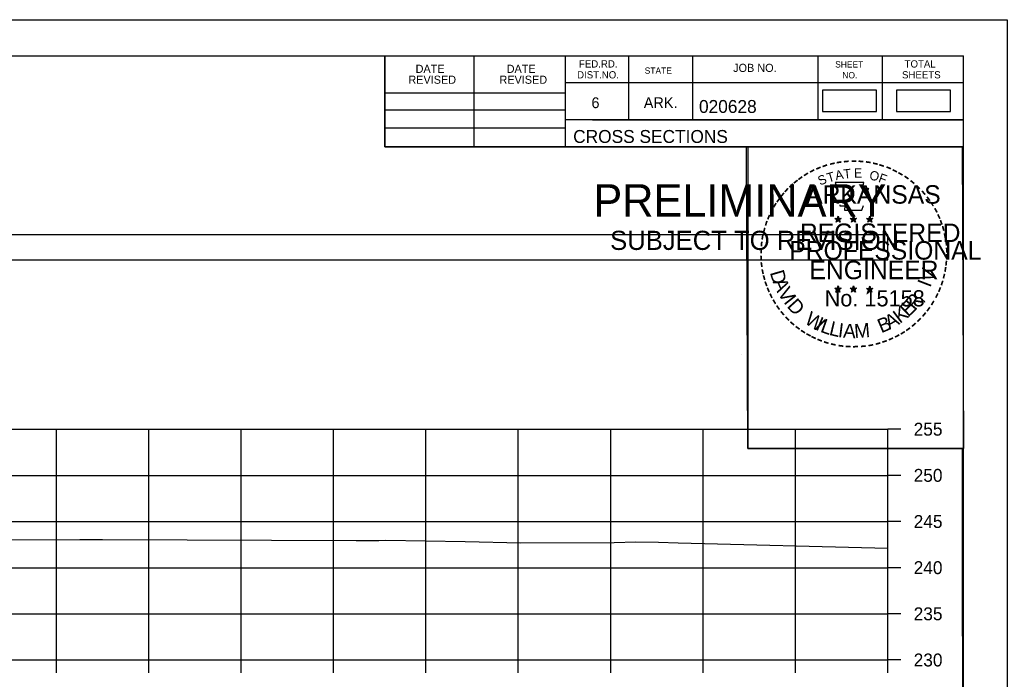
# Model space of a CAD drawing. Extents: x 1369627 to 1374022, y 380035 to 398173.
# Drawn here: x 1372154.6 to 1372261.5, y 382100.7 to 382172.2 of the extents above; entities that cross this region are included whole.
import ezdxf

# ---------------------------------------------------------------- set-up
doc = ezdxf.new("R2010")
doc.units = 0
for name, color, linetype in [('Default', 7, 'Continuous'), ('R_Axis', 7, 'Continuous'), ('R_Axis Annot', 7, 'Continuous'), ('R_Border', 7, 'Continuous'), ('R_Border PE', 7, 'Continuous'), ('R_Border Prem', 7, 'Continuous'), ('R_Exist Surface', 7, 'Continuous'), ('R_Grid', 7, 'Continuous'), ('R_No Plot', 7, 'Continuous')]:
    doc.layers.add(name, color=color, linetype=linetype)

msp = doc.modelspace()

# ---------------------------------------------------------------- linework, layer by layer
at = {"layer": 'Default'}
for points in [[(1372241.46, 382162.22), (1372247.3, 382162.22), (1372247.3, 382164.53), (1372241.46, 382164.53)], [(1372249.48, 382162.22), (1372255.32, 382162.22), (1372255.32, 382164.53), (1372249.48, 382164.53)], [(1371948.53, 382146.16), (1372248.53, 382146.16), (1372248.53, 382148.86), (1371948.53, 382148.86)]]:
    msp.add_lwpolyline(points, close=True, dxfattribs=at)
at = {"layer": 'R_Axis'}
for p, q in [((1372248.53, 382102.8), (1372248.53, 382127.8)), ((1372249.93, 382127.8), (1372248.53, 382127.8)), ((1372249.93, 382122.8), (1372248.53, 382122.8)), ((1372249.93, 382117.8), (1372248.53, 382117.8)), ((1372249.93, 382112.8), (1372248.53, 382112.8)), ((1372249.93, 382107.8), (1372248.53, 382107.8)), ((1371948.53, 382102.8), (1372248.53, 382102.8)), ((1372158.53, 382101.4), (1372158.53, 382102.8)), ((1372168.53, 382101.4), (1372168.53, 382102.8)), ((1372178.53, 382101.4), (1372178.53, 382102.8)), ((1372188.53, 382101.4), (1372188.53, 382102.8)), ((1372198.53, 382101.4), (1372198.53, 382102.8)), ((1372208.53, 382101.4), (1372208.53, 382102.8)), ((1372218.53, 382101.4), (1372218.53, 382102.8)), ((1372228.53, 382101.4), (1372228.53, 382102.8)), ((1372238.53, 382101.4), (1372238.53, 382102.8)), ((1372248.53, 382101.4), (1372248.53, 382102.8)), ((1372249.93, 382102.8), (1372248.53, 382102.8))]:
    msp.add_line(p, q, dxfattribs=at)
at = {"layer": 'R_Border'}
for p, q in [((1371940.53, 382168.26), (1372256.71, 382168.26)), ((1372194.07, 382158.38), (1372194.07, 382168.26)), ((1372203.75, 382158.38), (1372203.75, 382168.26)), ((1372213.61, 382168.26), (1372213.61, 382158.38)), ((1372220.45, 382168.26), (1372220.45, 382161.32)), ((1372227.39, 382168.26), (1372227.39, 382161.32)), ((1372240.97, 382168.26), (1372240.97, 382161.32)), ((1372247.91, 382168.26), (1372247.91, 382161.32)), ((1372256.71, 381962.8), (1372256.71, 382168.26)), ((1372256.71, 382165.32), (1372213.61, 382165.32)), ((1372256.71, 382165.34), (1372256.71, 382165.34)), ((1372194.07, 382164.24), (1372213.61, 382164.24)), ((1372194.07, 382162.38), (1372213.61, 382162.38)), ((1372256.71, 382161.32), (1372213.61, 382161.32)), ((1372216.57, 382161.32), (1372256.71, 382161.32)), ((1372194.07, 382160.44), (1372213.61, 382160.44)), ((1372256.71, 382158.38), (1372194.07, 382158.38))]:
    msp.add_line(p, q, dxfattribs=at)
at = {"layer": 'R_Border PE'}
for p, q in [((1372242.79, 382150.64), (1372243.14, 382150.53)), ((1372242.79, 382150.64), (1372243.05, 382150.59)), ((1372242.79, 382150.64), (1372243.03, 382150.51)), ((1372242.93, 382150.23), (1372243.14, 382150.53)), ((1372242.93, 382150.23), (1372243.05, 382150.47)), ((1372242.93, 382150.23), (1372243.14, 382150.45)), ((1372243.14, 382150.89), (1372243.1, 382150.64)), ((1372243.14, 382150.53), (1372243.14, 382150.89)), ((1372243.14, 382150.89), (1372243.19, 382150.64)), ((1372243.49, 382150.64), (1372243.14, 382150.53)), ((1372243.36, 382150.23), (1372243.14, 382150.53)), ((1372243.36, 382150.23), (1372243.14, 382150.44)), ((1372243.49, 382150.64), (1372243.2, 382150.59)), ((1372243.36, 382150.23), (1372243.22, 382150.52)), ((1372243.49, 382150.64), (1372243.29, 382150.53)), ((1372244.46, 382150.64), (1372244.81, 382150.53)), ((1372244.46, 382150.64), (1372244.72, 382150.59)), ((1372244.46, 382150.64), (1372244.7, 382150.51)), ((1372244.6, 382150.23), (1372244.81, 382150.53)), ((1372244.6, 382150.23), (1372244.72, 382150.47)), ((1372244.6, 382150.23), (1372244.81, 382150.45)), ((1372244.81, 382150.89), (1372244.77, 382150.64)), ((1372244.81, 382150.53), (1372244.81, 382150.89)), ((1372244.81, 382150.89), (1372244.86, 382150.64)), ((1372245.16, 382150.64), (1372244.81, 382150.53)), ((1372245.03, 382150.23), (1372244.81, 382150.53)), ((1372245.03, 382150.23), (1372244.81, 382150.44)), ((1372245.16, 382150.64), (1372244.87, 382150.59)), ((1372245.03, 382150.23), (1372244.89, 382150.52)), ((1372245.16, 382150.64), (1372244.96, 382150.53)), ((1372246.23, 382150.62), (1372246.58, 382150.51)), ((1372246.23, 382150.62), (1372246.48, 382150.58)), ((1372246.23, 382150.62), (1372246.47, 382150.5)), ((1372246.36, 382150.22), (1372246.58, 382150.51)), ((1372246.36, 382150.22), (1372246.49, 382150.46)), ((1372246.36, 382150.22), (1372246.58, 382150.43)), ((1372246.58, 382150.88), (1372246.54, 382150.63)), ((1372246.58, 382150.51), (1372246.58, 382150.88)), ((1372246.58, 382150.88), (1372246.63, 382150.63)), ((1372246.92, 382150.62), (1372246.58, 382150.51)), ((1372246.79, 382150.22), (1372246.58, 382150.51)), ((1372246.79, 382150.22), (1372246.58, 382150.43)), ((1372246.92, 382150.62), (1372246.64, 382150.58)), ((1372246.79, 382150.22), (1372246.65, 382150.51)), ((1372246.92, 382150.62), (1372246.72, 382150.52)), ((1372242.79, 382143.06), (1372243.14, 382142.95)), ((1372242.79, 382143.06), (1372243.04, 382143.02)), ((1372242.79, 382143.06), (1372243.03, 382142.94)), ((1372242.92, 382142.66), (1372243.14, 382142.95)), ((1372242.92, 382142.66), (1372243.05, 382142.9)), ((1372242.92, 382142.66), (1372243.14, 382142.87)), ((1372243.14, 382143.32), (1372243.1, 382143.07)), ((1372243.14, 382142.95), (1372243.14, 382143.32)), ((1372243.14, 382143.32), (1372243.19, 382143.07)), ((1372243.49, 382143.06), (1372243.14, 382142.95)), ((1372243.35, 382142.66), (1372243.14, 382142.95)), ((1372243.35, 382142.66), (1372243.14, 382142.87)), ((1372243.49, 382143.06), (1372243.2, 382143.01)), ((1372243.35, 382142.66), (1372243.22, 382142.95)), ((1372243.49, 382143.06), (1372243.28, 382142.96)), ((1372244.46, 382143.06), (1372244.81, 382142.95)), ((1372244.46, 382143.06), (1372244.71, 382143.02)), ((1372244.46, 382143.06), (1372244.7, 382142.94)), ((1372244.59, 382142.66), (1372244.81, 382142.95)), ((1372244.59, 382142.66), (1372244.72, 382142.9)), ((1372244.59, 382142.66), (1372244.81, 382142.87)), ((1372244.81, 382143.32), (1372244.77, 382143.07)), ((1372244.81, 382142.95), (1372244.81, 382143.32)), ((1372244.81, 382143.32), (1372244.86, 382143.07)), ((1372245.16, 382143.06), (1372244.81, 382142.95)), ((1372245.02, 382142.66), (1372244.81, 382142.95)), ((1372245.02, 382142.66), (1372244.81, 382142.87)), ((1372245.16, 382143.06), (1372244.87, 382143.01)), ((1372245.02, 382142.66), (1372244.88, 382142.95)), ((1372245.16, 382143.06), (1372244.95, 382142.96)), ((1372246.23, 382143.05), (1372246.58, 382142.94)), ((1372246.23, 382143.05), (1372246.48, 382143.01)), ((1372246.23, 382143.05), (1372246.46, 382142.93)), ((1372246.36, 382142.65), (1372246.58, 382142.94)), ((1372246.36, 382142.65), (1372246.49, 382142.89)), ((1372246.36, 382142.65), (1372246.57, 382142.86)), ((1372246.58, 382143.31), (1372246.53, 382143.06)), ((1372246.79, 382142.65), (1372246.57, 382142.86)), ((1372246.58, 382142.94), (1372246.58, 382143.31)), ((1372246.58, 382143.31), (1372246.62, 382143.06)), ((1372246.92, 382143.05), (1372246.58, 382142.94)), ((1372246.79, 382142.65), (1372246.58, 382142.94)), ((1372246.92, 382143.05), (1372246.64, 382143)), ((1372246.79, 382142.65), (1372246.65, 382142.94)), ((1372246.92, 382143.05), (1372246.72, 382142.95))]:
    msp.add_line(p, q, dxfattribs=at)
for points in [[(1372242.84, 382154.51), (1372243.1, 382153.69)], [(1372246.35, 382153.59), (1372246.49, 382153.88), (1372245.8, 382153.85), (1372245.95, 382154.51), (1372242.84, 382154.51)], [(1372243.33, 382152.09), (1372243.33, 382152), (1372243.89, 382151.99), (1372243.84, 382151.51), (1372245.71, 382151.51), (1372245.91, 382152.05)], [(1372243.14, 382150.89), (1372243.36, 382150.23), (1372242.79, 382150.64), (1372243.49, 382150.64), (1372242.93, 382150.23), (1372243.14, 382150.89)], [(1372244.81, 382150.89), (1372245.03, 382150.23), (1372244.46, 382150.64), (1372245.16, 382150.64), (1372244.6, 382150.23), (1372244.81, 382150.89)], [(1372246.58, 382150.88), (1372246.79, 382150.22), (1372246.23, 382150.62), (1372246.92, 382150.62), (1372246.36, 382150.22), (1372246.58, 382150.88)], [(1372243.14, 382143.32), (1372243.35, 382142.66), (1372242.79, 382143.06), (1372243.49, 382143.06), (1372242.92, 382142.66), (1372243.14, 382143.32)], [(1372244.81, 382143.32), (1372245.02, 382142.66), (1372244.46, 382143.06), (1372245.16, 382143.06), (1372244.59, 382142.66), (1372244.81, 382143.32)], [(1372246.58, 382143.31), (1372246.79, 382142.65), (1372246.23, 382143.05), (1372246.92, 382143.05), (1372246.36, 382142.65), (1372246.58, 382143.31)]]:
    msp.add_lwpolyline(points, dxfattribs=at)
for centre, radius in [((1372243.14, 382150.52), 0.172), ((1372243.14, 382150.52), 0.145), ((1372243.14, 382150.52), 0.116), ((1372243.14, 382150.52), 0.0991), ((1372243.14, 382150.52), 0.0747), ((1372243.14, 382150.52), 0.0495), ((1372243.14, 382150.52), 0.0296), ((1372244.81, 382150.52), 0.172), ((1372244.81, 382150.52), 0.145), ((1372244.81, 382150.52), 0.116), ((1372244.81, 382150.52), 0.0991), ((1372244.81, 382150.52), 0.0747), ((1372244.81, 382150.52), 0.0495), ((1372244.81, 382150.52), 0.0296), ((1372246.58, 382150.51), 0.172), ((1372246.58, 382150.51), 0.145), ((1372246.58, 382150.51), 0.116), ((1372246.58, 382150.51), 0.0991), ((1372246.58, 382150.51), 0.0747), ((1372246.58, 382150.51), 0.0495), ((1372246.58, 382150.51), 0.0296), ((1372243.14, 382142.95), 0.172), ((1372243.14, 382142.95), 0.145), ((1372243.14, 382142.95), 0.116), ((1372243.14, 382142.95), 0.0991), ((1372243.14, 382142.95), 0.0747), ((1372243.14, 382142.95), 0.0495), ((1372243.14, 382142.95), 0.0296), ((1372244.81, 382142.95), 0.172), ((1372244.81, 382142.95), 0.145), ((1372244.81, 382142.95), 0.116), ((1372244.81, 382142.95), 0.0991), ((1372244.81, 382142.95), 0.0747), ((1372244.81, 382142.95), 0.0495), ((1372244.81, 382142.95), 0.0296), ((1372246.57, 382142.94), 0.172), ((1372246.57, 382142.94), 0.145), ((1372246.57, 382142.94), 0.116), ((1372246.57, 382142.94), 0.0991), ((1372246.57, 382142.94), 0.0747), ((1372246.57, 382142.94), 0.0495), ((1372246.57, 382142.94), 0.0296)]:
    msp.add_circle(centre, radius, dxfattribs=at)
at = {"layer": 'R_Exist Surface'}
msp.add_lwpolyline([(1372144.66, 382115.8), (1372161.05, 382115.84), (1372163.53, 382115.85), (1372190.99, 382115.73), (1372193.44, 382115.73), (1372194.19, 382115.78), (1372202.79, 382115.65), (1372208.81, 382115.48), (1372218.9, 382115.54), (1372221.25, 382115.6), (1372223.69, 382115.58), (1372225.84, 382115.5), (1372248.53, 382114.93)], dxfattribs=at)
at = {"layer": 'R_Grid'}
for p, q in [((1371948.53, 382127.8), (1372248.53, 382127.8)), ((1372158.53, 382102.8), (1372158.53, 382127.8)), ((1372168.53, 382102.8), (1372168.53, 382127.8)), ((1372178.53, 382102.8), (1372178.53, 382127.8)), ((1372188.53, 382102.8), (1372188.53, 382127.8)), ((1372198.53, 382102.8), (1372198.53, 382127.8)), ((1372208.53, 382102.8), (1372208.53, 382127.8)), ((1372218.53, 382102.8), (1372218.53, 382127.8)), ((1372228.53, 382102.8), (1372228.53, 382127.8)), ((1372238.53, 382102.8), (1372238.53, 382127.8)), ((1372248.53, 382102.8), (1372248.53, 382127.8)), ((1371948.53, 382122.8), (1372248.53, 382122.8)), ((1371948.53, 382117.8), (1372248.53, 382117.8)), ((1371948.53, 382112.8), (1372248.53, 382112.8)), ((1371948.53, 382107.8), (1372248.53, 382107.8)), ((1371948.53, 382102.8), (1372248.53, 382102.8))]:
    msp.add_line(p, q, dxfattribs=at)
at = {"layer": 'R_No Plot'}
for p, q in [((1371928.13, 382172.16), (1372261.46, 382172.16)), ((1372232.74, 382135.93), (1372232.74, 382135.93))]:
    msp.add_line(p, q, dxfattribs=at)
for points in [[(1371928.12, 382172.16), (1372261.46, 382172.16), (1372261.46, 381958.82), (1371928.12, 381958.82)], [(1372174.45, 382168.26), (1372194.07, 382168.26), (1372194.07, 382158.38), (1372210.18, 382158.38), (1372233.38, 382158.38), (1372233.38, 382125.71), (1372256.59, 382125.71), (1372256.71, 381962.8), (1371940.53, 381962.8), (1371940.53, 382168.26)], [(1372233.24, 382158.38), (1372256.59, 382158.38), (1372256.73, 382125.71), (1372233.38, 382125.71)]]:
    msp.add_lwpolyline(points, close=True, dxfattribs=at)

# ---------------------------------------------------------------- texts
at = {"layer": 'R_Axis Annot'}
for s, p in [('255', (1372251.33, 382127.1)), ('250', (1372251.33, 382122.1)), ('245', (1372251.33, 382117.1)), ('240', (1372251.33, 382112.1)), ('235', (1372251.33, 382107.1)), ('230', (1372251.33, 382102.1))]:
    msp.add_text(s, height=1.4, dxfattribs=at).set_placement(p)
at = {"layer": 'R_Border'}
for s, height, p in [('DATE', 0.879, (1372197.41, 382166.4)), ('DATE', 0.879, (1372207.27, 382166.4)), ('FED.RD.', 0.782, (1372215.09, 382166.98)), ('STATE', 0.684, (1372222.21, 382166.3)), ('JOB NO.', 0.879, (1372231.79, 382166.5)), ('SHEET', 0.684, (1372242.83, 382166.98)), ('TOTAL', 0.782, (1372250.35, 382166.98)), ('REVISED', 0.879, (1372196.63, 382165.22)), ('REVISED', 0.879, (1372206.49, 382165.22)), ('DIST.NO.', 0.782, (1372214.89, 382165.8)), ('NO.', 0.684, (1372243.61, 382165.8)), ('SHEETS', 0.782, (1372250.07, 382165.8)), ('6', 1.17, (1372216.45, 382162.58)), ('ARK.', 1.172, (1372222.11, 382162.58)), ('020628', 1.4, (1372228.09, 382162.06)), ('CROSS SECTIONS', 1.4, (1372214.47, 382158.81))]:
    msp.add_text(s, height=height, rotation=360, dxfattribs=at).set_placement(p)
at = {"layer": 'R_Border PE'}
for s, height, rotation, p in [('-', 1.6, 24.3072, (1372240.95, 382155.37)), ('-', 1.6, 19.1761, (1372241.58, 382155.64)), ('-', 1.6, 13.6301, (1372242.33, 382155.88)), ('-', 1.6, 10.2193, (1372243.01, 382156.04)), ('-', 1.6, 5.8968, (1372243.74, 382156.15)), ('-', 1.6, 0.1862, (1372244.51, 382156.23)), ('-', 1.6, 357.743, (1372245.24, 382156.21)), ('-', 1.6, 352.1617, (1372245.98, 382156.16)), ('-', 1.6, 347.2049, (1372246.7, 382156.04)), ('-', 1.6, 342.3362, (1372247.33, 382155.89)), ('-', 1.6, 337.8551, (1372248.07, 382155.67)), ('-', 1.6, 36.2317, (1372239.14, 382154.29)), ('-', 1.6, 34.0636, (1372239.72, 382154.69)), ('-', 1.6, 28.7918, (1372240.32, 382155.06)), ('S', 1, 21.594, (1372241.19, 382154.19)), ('T', 1, 16.4036, (1372242.1, 382154.52)), ('A', 1, 11.2132, (1372242.93, 382154.77)), ('T', 1, 6.0228, (1372243.78, 382154.94)), ('E', 1, 0.8323, (1372244.88, 382155.05)), ('O', 1, 350.4515, (1372246.49, 382154.84)), ('F', 1, 340.0707, (1372247.44, 382154.61)), ('-', 1.6, 334.1211, (1372248.7, 382155.39)), ('-', 1.6, 329.6409, (1372249.28, 382155.11)), ('-', 1.6, 325.8627, (1372249.92, 382154.75)), ('-', 1.6, 42.9622, (1372238.23, 382153.5)), ('-', 1.6, 38.9507, (1372238.67, 382153.91)), ('ARKANSAS', 2, 360, (1372239.69, 382152.23)), ('-', 1.6, 320.5297, (1372250.53, 382154.32)), ('-', 1.6, 315.5786, (1372251.13, 382153.84)), ('-', 1.6, 50.6142, (1372237.38, 382152.53)), ('-', 1.6, 48.423, (1372237.78, 382153.02)), ('-', 1.6, 309.8797, (1372251.7, 382153.29)), ('-', 1.6, 58.0706, (1372236.64, 382151.44)), ('-', 1.6, 54.2325, (1372236.97, 382151.96)), ('-', 1.6, 306.6522, (1372252.22, 382152.68)), ('-', 1.4, 303.6753, (1372252.71, 382152.12)), ('-', 1.6, 67.7743, (1372236.07, 382150.21)), ('-', 1.6, 62.8713, (1372236.33, 382150.82)), ('-', 1.6, 299.6684, (1372253.03, 382151.51)), ('-', 1.6, 294.6628, (1372253.35, 382150.9)), ('-', 1.6, 72.3945, (1372235.85, 382149.58)), ('REGISTERED', 2, 360, (1372239.01, 382148.08)), ('-', 1.6, 290.5728, (1372253.61, 382150.32)), ('-', 1.6, 81.2013, (1372235.52, 382148.16)), ('-', 1.6, 75.461, (1372235.66, 382148.87)), ('-', 1.6, 285.1233, (1372253.84, 382149.74)), ('-', 1.6, 280.5493, (1372254.04, 382149)), ('-', 1.6, 85.1863, (1372235.45, 382147.46)), ('PROFESSIONAL', 2, 360, (1372237.86, 382146.17)), ('-', 1.6, 276.5962, (1372254.21, 382148.23)), ('-', 1.6, 89.0622, (1372235.42, 382146.76)), ('-', 1.6, 274.3301, (1372254.27, 382147.51)), ('-', 1.6, 269.9407, (1372254.3, 382146.88)), ('-', 1.6, 94.1959, (1372235.46, 382146.04)), ('-', 1.6, 98.9479, (1372235.53, 382145.37)), ('ENGINEER', 2, 360, (1372240.05, 382144.05)), ('-', 1.6, 263.5172, (1372254.28, 382146.21)), ('-', 1.6, 101.7149, (1372235.66, 382144.64)), ('D', 1.54, 286.2848, (1372235.75, 382144.78)), ('V', 1.54, 72.6573, (1372253.35, 382143.62)), ('-', 1.6, 255.7626, (1372254.1, 382144.88)), ('-', 1.6, 260.9953, (1372254.21, 382145.56)), ('-', 1.6, 105.4578, (1372235.83, 382144.04)), ('-', 1.6, 109.0874, (1372236.04, 382143.41)), ('A', 1.54, 292.7835, (1372236.05, 382143.77)), ('I', 1.54, 69.0301, (1372253.12, 382143.08)), ('-', 1.6, 252.8681, (1372253.92, 382144.16)), ('-', 1.6, 114.0643, (1372236.3, 382142.82)), ('-', 1.6, 115.7289, (1372236.6, 382142.2)), ('V', 1.54, 300.7936, (1372236.56, 382142.59)), ('No. 15158', 1.757, 360, (1372241.69, 382141.1)), ('R', 1.54, 50.3651, (1372251.47, 382140.59)), ('-', 1.6, 244.6197, (1372253.43, 382142.86)), ('-', 1.6, 247.8887, (1372253.7, 382143.49)), ('-', 1.6, 120.4471, (1372236.96, 382141.61)), ('I', 1.54, 308.3502, (1372237.19, 382141.56)), ('D', 1.54, 311.9774, (1372237.54, 382141.09)), ('E', 1.54, 44.0175, (1372250.74, 382139.88)), (',', 1.54, 57.4684, (1372252.2, 382141.47)), ('-', 1.6, 239.0712, (1372253.04, 382142.1)), ('-', 1.6, 125.8934, (1372237.36, 382141.05)), ('-', 1.6, 130.7181, (1372237.82, 382140.5)), ('W', 1.54, 328.0731, (1372239.42, 382139.33)), ('A', 1.54, 28.9042, (1372248.71, 382138.55)), ('K', 1.54, 36.9143, (1372249.83, 382139.19)), ('-', 1.6, 231.2538, (1372252.21, 382140.89)), ('-', 1.6, 233.8452, (1372252.64, 382141.45)), ('-', 1.6, 134.2238, (1372238.34, 382139.95)), ('-', 1.6, 138.9338, (1372238.86, 382139.49)), ('I', 1.54, 336.6877, (1372240.61, 382138.62)), ('L', 1.54, 340.3149, (1372241.14, 382138.37)), ('L', 1.54, 346.6625, (1372242.1, 382138.03)), ('I', 1.54, 353.0101, (1372243.09, 382137.79)), ('A', 1.54, 356.6373, (1372243.66, 382137.71)), ('M', 1.54, 4.6473, (1372244.95, 382137.65)), ('B', 1.54, 22.8589, (1372247.82, 382138.18)), ('-', 1.6, 221.0851, (1372251.21, 382139.81)), ('-', 1.6, 225.7653, (1372251.73, 382140.32)), ('-', 1.6, 144.6463, (1372239.42, 382139.08)), ('-', 1.6, 148.0898, (1372239.98, 382138.71)), ('-', 1.6, 151.5704, (1372240.56, 382138.39)), ('-', 1.6, 207.3568, (1372249.57, 382138.61)), ('-', 1.6, 212.2491, (1372250.12, 382138.95)), ('-', 1.6, 215.7363, (1372250.66, 382139.34)), ('-', 1.6, 154.6002, (1372241.08, 382138.14)), ('-', 1.6, 158.5612, (1372241.71, 382137.89)), ('-', 1.6, 162.7983, (1372242.39, 382137.67)), ('-', 1.6, 167.5555, (1372243.11, 382137.51)), ('AAMU', 0.00002, 360, (1372244.74, 382137.64)), ('-', 1.6, 191.2858, (1372246.92, 382137.57)), ('-', 1.6, 195.4743, (1372247.65, 382137.77)), ('-', 1.6, 199.4643, (1372248.31, 382138.01)), ('-', 1.6, 204.2516, (1372248.94, 382138.29)), ('-', 1.6, 173.1155, (1372243.88, 382137.4)), ('-', 1.6, 176.5183, (1372244.63, 382137.35)), ('-', 1.6, 181.5918, (1372245.37, 382137.37)), ('-', 1.6, 185.8167, (1372246.18, 382137.44))]:
    msp.add_text(s, height=height, rotation=rotation, dxfattribs=at).set_placement(p)
at = {"layer": 'R_Border Prem'}
for s, height, p in [('PRELIMINARY', 3.5, (1372216.66, 382150.84)), ('DWB', 0.01, (1372217.41, 382152.69)), ('SUBJECT TO REVISION', 2.0751, (1372218.47, 382147.22))]:
    msp.add_text(s, height=height, rotation=360, dxfattribs=at).set_placement(p)

doc.saveas('drawing.dxf')
